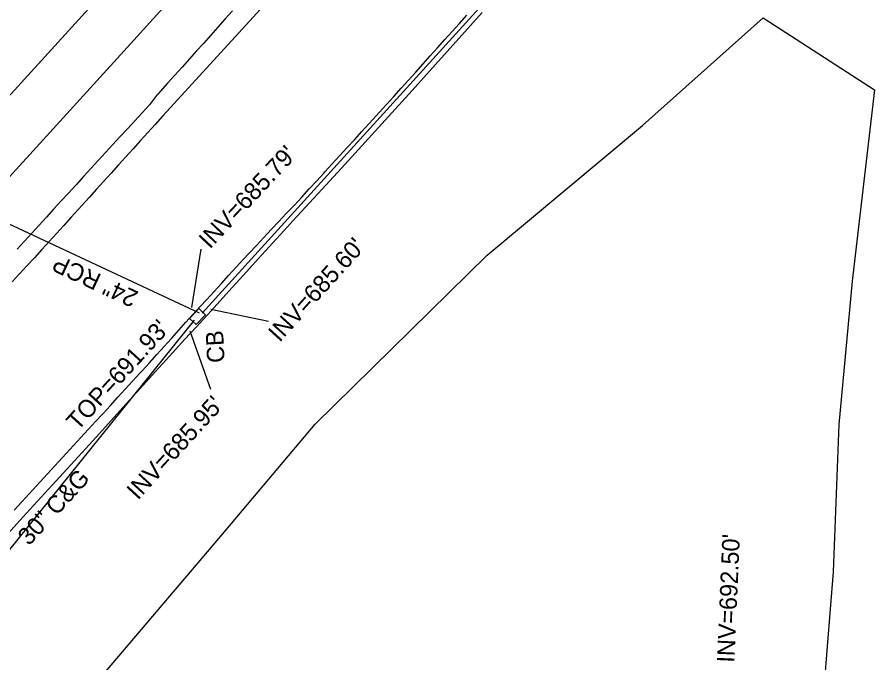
# Model space of a CAD drawing. Extents: x 1806071 to 1809844, y 912722 to 917035.
# Drawn here: x 1807582.5 to 1807778.8, y 914248.7 to 914396.4 of the extents above; entities that cross this region are included whole.
import ezdxf

# ---------------------------------------------------------------- set-up
doc = ezdxf.new("R2010")
doc.units = 0
for name, color, linetype in [('Exist Guardrail Cable Guide Rail', 7, 'Continuous'), ('Exist Horizontal Alignment', 7, 'Continuous'), ('Exist Roads Curbs', 7, 'Continuous'), ('Exist Roads Curbs Text', 7, 'Continuous'), ('Exist Roads EOP', 7, 'Continuous'), ('Exist Roads EOT', 7, 'Continuous'), ('Exist Structure Minor Catch Basin', 7, 'Continuous'), ('Exist Structure Minor Catch Basin Text', 7, 'Continuous'), ('Exist Structure Minor Catch Basin Top Elevation', 7, 'Continuous'), ('Exist Structure Minor Pipes CMP 15 Inch Invert', 7, 'Continuous'), ('Exist Structure Minor Pipes RCP 15 Inch', 7, 'Continuous'), ('Exist Structure Minor Pipes RCP 15 Inch Invert', 7, 'Continuous'), ('Exist Structure Minor Pipes RCP 24 Inch', 7, 'Continuous'), ('Exist Structure Minor Pipes RCP 24 Inch Invert', 7, 'Continuous'), ('Exist Structure Minor Pipes RCP 24 Inch Text', 7, 'Continuous'), ('Exist Vegetation Woods Line', 7, 'Continuous')]:
    doc.layers.add(name, color=color, linetype=linetype)

msp = doc.modelspace()

# ---------------------------------------------------------------- linework, layer by layer
at = {"layer": 'Exist Guardrail Cable Guide Rail'}
msp.add_lwpolyline([(1807036.39, 913762.23), (1807072.19, 913801.95), (1807107.96, 913840.99), (1807141.41, 913877.77), (1807177.33, 913917.12), (1807208.48, 913951.28), (1807242.54, 913988.57), (1807278.56, 914027.99), (1807303.96, 914056.09), (1807333.75, 914088.73), (1807369.98, 914128.47), (1807402.65, 914164.36), (1807436.63, 914201.71), (1807469.41, 914237.65), (1807504.53, 914276.04), (1807531.63, 914306.03), (1807569.88, 914348.1), (1807608.39, 914390.29), (1807638.77, 914423.86), (1807675.81, 914465.75)], dxfattribs=at)
at = {"layer": 'Exist Horizontal Alignment'}
msp.add_line((1806073.69, 912724.84), (1809374.2, 916346.52), dxfattribs=at)
at = {"layer": 'Exist Roads Curbs'}
for points in [[(1807645.59, 914349.82), (1807651.32, 914355.99), (1807656.72, 914361.89), (1807662.12, 914367.79), (1807667.52, 914373.7), (1807672.88, 914379.64), (1807678.24, 914385.58), (1807683.6, 914391.51), (1807688.96, 914397.45)], [(1807580.39, 914278.36), (1807583.77, 914282.04), (1807587.15, 914285.72), (1807590.52, 914289.41), (1807593.9, 914293.1), (1807597.28, 914296.77), (1807600.66, 914300.45), (1807603.99, 914304.18), (1807607.35, 914307.88), (1807610.7, 914311.59), (1807614.08, 914315.3), (1807617.45, 914318.99), (1807620.82, 914322.69), (1807623.56, 914325.57), (1807626.91, 914329.28), (1807630.93, 914333.72), (1807634.27, 914337.44), (1807637.63, 914341.11), (1807641.02, 914344.79), (1807644.37, 914348.49), (1807645.58, 914349.81)]]:
    msp.add_lwpolyline(points, dxfattribs=at)
at = {"layer": 'Exist Roads EOP'}
for points in [[(1807631.8, 914397.85), (1807630.13, 914396), (1807628.45, 914394.14), (1807626.78, 914392.28), (1807625.1, 914390.43), (1807623.57, 914388.73), (1807621.9, 914386.87), (1807620.23, 914385.01), (1807618.56, 914383.15), (1807616.89, 914381.29), (1807615.22, 914379.43), (1807614.66, 914378.81)], [(1807644.07, 914351.48), (1807645.97, 914353.44), (1807647.66, 914355.28), (1807649.35, 914357.12), (1807651.05, 914358.96), (1807652.74, 914360.8), (1807652.92, 914361.01), (1807654.61, 914362.85), (1807656.3, 914364.7), (1807657.98, 914366.54), (1807659.67, 914368.39), (1807661.36, 914370.23), (1807663.05, 914372.08), (1807664.73, 914373.92), (1807665.33, 914374.58), (1807667.01, 914376.43), (1807668.68, 914378.29), (1807670.36, 914380.15), (1807672.04, 914382), (1807673.71, 914383.86), (1807675.39, 914385.71), (1807677.06, 914387.57), (1807678.74, 914389.42), (1807680.41, 914391.28), (1807682.09, 914393.14), (1807683.76, 914394.99), (1807685.44, 914396.85)], [(1807614.64, 914378.79), (1807612.8, 914376.4), (1807611.1, 914374.57), (1807609.4, 914372.73), (1807607.71, 914370.9), (1807606.01, 914369.06), (1807604.4, 914367.32), (1807602.71, 914365.47), (1807601.02, 914363.63), (1807599.34, 914361.78), (1807597.65, 914359.94), (1807595.96, 914358.09), (1807594.28, 914356.25), (1807592.59, 914354.4), (1807590.9, 914352.56), (1807589.21, 914350.71), (1807587.53, 914348.87), (1807585.84, 914347.03), (1807584.15, 914345.18), (1807582.46, 914343.34)], [(1807581.83, 914283.7), (1807583.52, 914285.54), (1807585.21, 914287.38), (1807586.91, 914289.22), (1807588.6, 914291.06), (1807590.29, 914292.9), (1807591.98, 914294.74), (1807593.67, 914296.59), (1807595.37, 914298.43), (1807597.06, 914300.27), (1807598.75, 914302.11), (1807600.44, 914303.95), (1807602.14, 914305.79), (1807603.83, 914307.63), (1807605.52, 914309.47), (1807607.21, 914311.31), (1807608.91, 914313.15), (1807610.6, 914314.99), (1807611.09, 914315.54), (1807612.77, 914317.39), (1807614.44, 914319.25), (1807616.11, 914321.11), (1807617.79, 914322.96), (1807619.46, 914324.82), (1807621.13, 914326.68), (1807622.69, 914328.38), (1807624.38, 914330.22), (1807625.88, 914331.86), (1807627.57, 914333.7), (1807629.26, 914335.54), (1807630.95, 914337.38), (1807632.64, 914339.22), (1807634.33, 914341.06), (1807635.53, 914342.35), (1807637.24, 914344.17), (1807638.95, 914346), (1807640.65, 914347.83), (1807642.36, 914349.65), (1807644.07, 914351.48)]]:
    msp.add_lwpolyline(points, dxfattribs=at)
at = {"layer": 'Exist Roads EOT'}
msp.add_line((1807617.6, 914375.74), (1808224.93, 915041.78), dxfattribs=at)
msp.add_lwpolyline([(1807617.6, 914375.74), (1807615.76, 914373.74), (1807614.08, 914371.89), (1807612.41, 914370.03), (1807610.73, 914368.18), (1807609.05, 914366.32), (1807607.38, 914364.47), (1807605.7, 914362.61), (1807604.02, 914360.76), (1807602.35, 914358.91), (1807600.67, 914357.05), (1807598.99, 914355.2), (1807598.21, 914354.33), (1807596.53, 914352.48), (1807594.84, 914350.64), (1807593.16, 914348.79), (1807591.47, 914346.94), (1807589.79, 914345.1), (1807588.1, 914343.25), (1807586.42, 914341.4), (1807584.73, 914339.55), (1807583.05, 914337.71), (1807581.36, 914335.86)], dxfattribs=at)
at = {"layer": 'Exist Structure Minor Catch Basin'}
msp.add_lwpolyline([(1807624.05, 914329.75), (1807625.57, 914328.36), (1807623.49, 914326.09), (1807621.97, 914327.48)], close=True, dxfattribs=at)
at = {"layer": 'Exist Structure Minor Pipes RCP 15 Inch'}
msp.add_line((1807426.13, 914082.91), (1807623.11, 914327.12), dxfattribs=at)
at = {"layer": 'Exist Structure Minor Pipes RCP 15 Inch Invert'}
msp.add_line((1807622.04, 914324.7), (1807626.75, 914311.37), dxfattribs=at)
at = {"layer": 'Exist Structure Minor Pipes RCP 24 Inch'}
for p, q in [((1807624.84, 914328.74), (1807746.02, 914462.09)), ((1807570.17, 914354.03), (1807624.11, 914328.83))]:
    msp.add_line(p, q, dxfattribs=at)
at = {"layer": 'Exist Structure Minor Pipes RCP 24 Inch Invert'}
for p, q in [((1807622.5, 914329.98), (1807624.61, 914343.39)), ((1807626.8, 914329.64), (1807640.03, 914326.86))]:
    msp.add_line(p, q, dxfattribs=at)
at = {"layer": 'Exist Vegetation Woods Line'}
for points in [[(1807453.05, 914028.36), (1807470.08, 914061.5), (1807498.37, 914128.33), (1807525.94, 914161.18), (1807561.14, 914200.23), (1807596.23, 914239.09), (1807629.09, 914277.74), (1807650.72, 914303.3), (1807690.07, 914341.96), (1807725.62, 914371.62), (1807753.24, 914396.28)], [(1807753.24, 914396.28), (1807778.75, 914379.82), (1807773.65, 914336.02), (1807770.54, 914303.23), (1807769.31, 914269.59), (1807766.53, 914235.38), (1807763.03, 914203.42), (1807756.01, 914170.89), (1807750.94, 914138.63), (1807743.85, 914105.53), (1807736.2, 914074.11), (1807728.25, 914043.34)]]:
    msp.add_lwpolyline(points, dxfattribs=at)

# ---------------------------------------------------------------- texts
at = {"layer": 'Exist Roads Curbs Text'}
msp.add_text('30" C&G', height=4, rotation=47.3964, dxfattribs=at).set_placement((1807585.2, 914275.36))
at = {"layer": 'Exist Structure Minor Catch Basin Text'}
msp.add_text('CB', height=4, rotation=92.8422, dxfattribs=at).set_placement((1807629.99, 914317.44))
at = {"layer": 'Exist Structure Minor Catch Basin Top Elevation'}
msp.add_text("TOP=691.93'", height=4, rotation=47.677, dxfattribs=at).set_placement((1807596.36, 914301.64))
at = {"layer": 'Exist Structure Minor Pipes CMP 15 Inch Invert'}
msp.add_text("INV=692.50'", height=4, rotation=87.4931, dxfattribs=at).set_placement((1807746.65, 914248.72))
at = {"layer": 'Exist Structure Minor Pipes RCP 15 Inch Invert'}
msp.add_text("INV=685.95'", height=4, rotation=47.5384, dxfattribs=at).set_placement((1807610.11, 914285.8))
at = {"layer": 'Exist Structure Minor Pipes RCP 24 Inch Invert'}
for s, rotation, p in [("INV=685.79'", 46.8903, (1807626.59, 914343.22)), ("INV=685.60'", 47.7368, (1807642.55, 914321.89))]:
    msp.add_text(s, height=4, rotation=rotation, dxfattribs=at).set_placement(p)
at = {"layer": 'Exist Structure Minor Pipes RCP 24 Inch Text'}
msp.add_text('24" RCP', height=4, rotation=154.9509, dxfattribs=at).set_placement((1807610.49, 914333.5))

doc.saveas('drawing.dxf')
